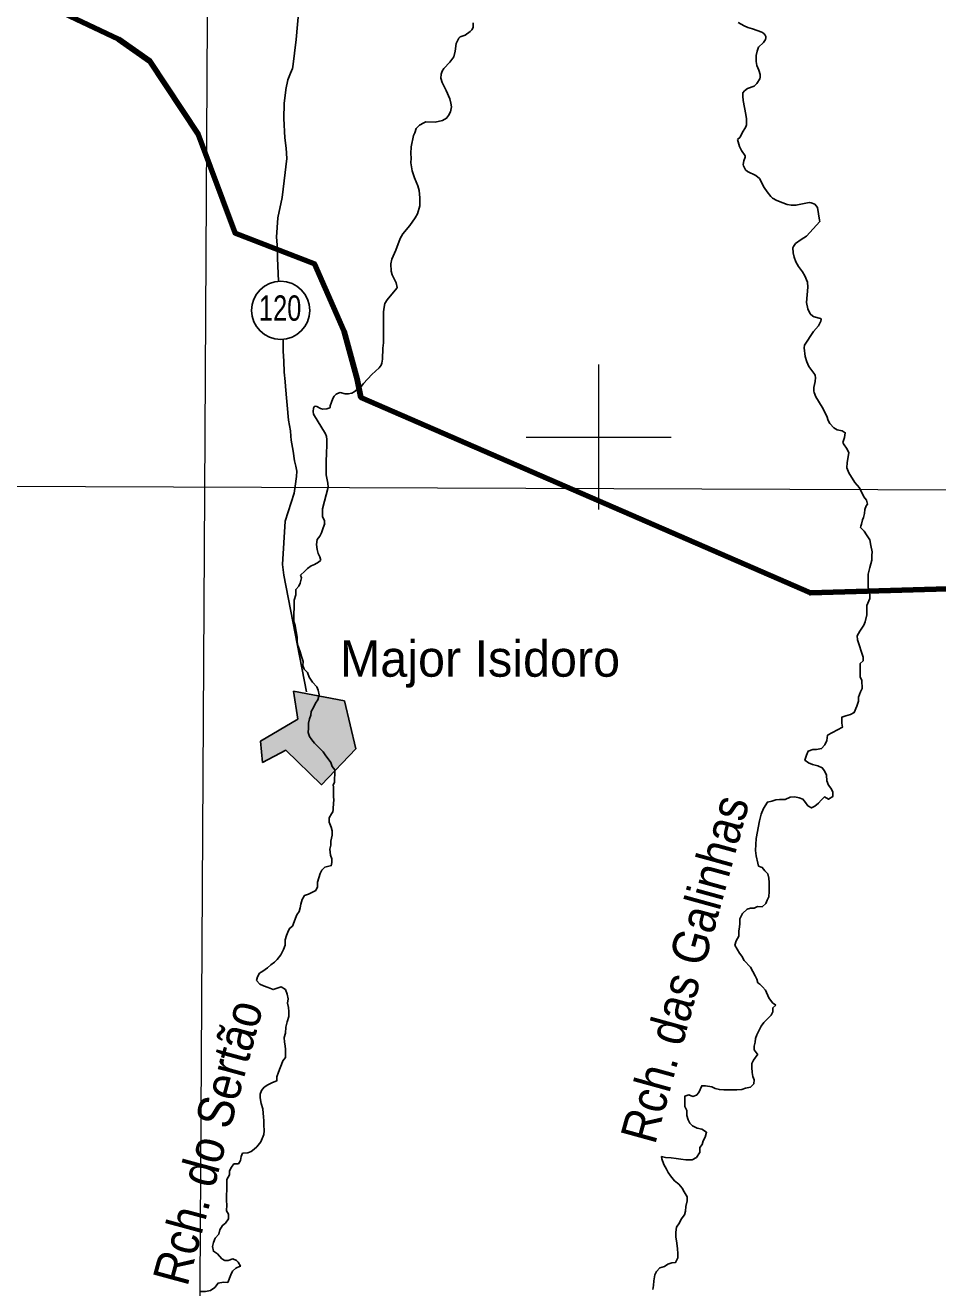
# Model space of a CAD drawing. Extents: x 553962 to 842807, y 8883888 to 9032388.
# Drawn here: x 717089 to 729677, y 8938264 to 8955681 of the extents above; entities that cross this region are included whole.
import ezdxf
from ezdxf.enums import TextEntityAlignment as Align

# ---------------------------------------------------------------- set-up
doc = ezdxf.new("R2010")
doc.units = 0
doc.header["$LTSCALE"] = 200
for name, color, linetype, lineweight in [('1', 7, 'Continuous', 13), ('12', 7, 'Continuous', 25), ('2', 7, 'Continuous', 13), ('21', 7, 'Continuous', 25), ('24', 7, 'Continuous', 25), ('48', 7, 'Continuous', 25), ('9', 7, 'Continuous', 90)]:
    doc.layers.add(name, color=color, linetype=linetype, lineweight=lineweight)
doc.layers.add('41', color=7, linetype='Continuous')
doc.layers.add('49', color=7, linetype='Continuous')

msp = doc.modelspace()

# ---------------------------------------------------------------- hatches: boundary and pattern name
at = {"layer": '21'}
msp.add_hatch(color=256, dxfattribs=at).paths.add_polyline_path([(720787.1, 8946496.4), (720850.6, 8946110.2), (720334.5, 8945806.5), (720363, 8945511.1), (720684.9, 8945680.2), (721175.9, 8945203.6), (721647.6, 8945700.8), (721491.5, 8946358.8)])

# ---------------------------------------------------------------- linework, layer by layer
at = {"layer": '1'}
msp.add_line((565315.3, 8949866.8), (791497.7, 8949052.2), dxfattribs=at)
msp.add_lwpolyline([(719978.9, 9023574.5), (719561.6, 8949232.2), (719215.6, 8890710.6)], dxfattribs=at)
at = {"layer": '12'}
for points in [[(720615.2, 8959855.5), (720600.9, 8959695.2), (720597, 8959505.1), (720630.5, 8959292.2), (720652.8, 8959055), (720632.1, 8958659.5), (720635, 8958462), (720656.1, 8958337.2), (720700.8, 8958191.8), (720743.2, 8958010.9), (720791.1, 8957885.8), (720852.6, 8957752.9), (720877.2, 8957688.2), (720888, 8957623.8), (720908.9, 8957434.4), (720919.8, 8957236.9), (720915.8, 8956822.8), (720917.5, 8956475.5), (720890.2, 8956243.7), (720885.8, 8956166.3), (720886.8, 8956088.9), (720868.9, 8955947.1), (720826.5, 8955484.8)], [(720826.5, 8955484.8), (720782.3, 8955108.3), (720776.9, 8955086.2), (720746.1, 8955018.2), (720711.5, 8954926.2), (720684.2, 8954796.2)], [(720684.2, 8954796.2), (720682.7, 8954789), (720658.4, 8954603.2), (720655.8, 8954395.5), (720668.3, 8954128.7), (720687.2, 8953986.8), (720697.4, 8953841), (720660.5, 8953536.3)], [(720660.5, 8953536.3), (720632.3, 8953303.6), (720574.4, 8953024), (720557, 8952757.4), (720570, 8952598.7), (720569.9, 8952467.6), (720580.3, 8952151.6)], [(720644.9, 8951350), (720646.6, 8951317.5), (720645, 8951184.2), (720655.2, 8951046.6), (720660.7, 8950896.5), (720676.6, 8950767.3), (720679.5, 8950698.6), (720720, 8950234.3), (720748.8, 8950083.7), (720750.6, 8950010.8), (720756.6, 8949959.2), (720786.4, 8949804.4), (720801.7, 8949671.1), (720822.7, 8949598), (720833.3, 8949529.3), (720830.9, 8949456.4), (720814.3, 8949323), (720797.8, 8949224.2)], [(720797.8, 8949224.2), (720675.5, 8948838), (720637.7, 8948242.1), (720657.5, 8948094.3), (720969.8, 8946485.6)]]:
    msp.add_lwpolyline(points, dxfattribs=at)
at = {"layer": '2'}
for p, q in [((725000, 8949000), (725000, 8951000)), ((724000, 8950000), (726000, 8950000))]:
    msp.add_line(p, q, dxfattribs=at)
at = {"layer": '21'}
msp.add_lwpolyline([(720787.1, 8946496.4), (720850.6, 8946110.2), (720334.5, 8945806.5), (720363, 8945511.1), (720684.9, 8945680.2), (721175.9, 8945203.6), (721647.6, 8945700.8), (721491.5, 8946358.8)], close=True, dxfattribs=at)
at = {"layer": '24'}
for points in [[(723268.2, 8955716.3), (723268.6, 8955650.3), (723248.6, 8955617.4), (723227.3, 8955595.2), (723158.6, 8955542.2), (723090.3, 8955522.8), (723070.2, 8955504.9), (723034.7, 8955430.1), (723019.9, 8955323.4), (723000.2, 8955243.4), (722947.9, 8955171.3), (722862.3, 8955086.3), (722838.4, 8955046.7), (722824.2, 8955008.1), (722820.7, 8954949.3), (722838.2, 8954891), (722897.7, 8954782.5), (722948.3, 8954663.9), (722961.8, 8954604.8), (722967, 8954553.5), (722961.1, 8954509.7), (722954.3, 8954487.2), (722929.7, 8954436.7), (722902.1, 8954398.9), (722845.5, 8954368.8), (722742.5, 8954343.8), (722614.1, 8954347.3), (722585.1, 8954336.2), (722525.4, 8954301.6), (722481.1, 8954255.8), (722462.5, 8954199.1), (722445.9, 8954162.3), (722412.2, 8954002), (722407.1, 8953910.7), (722412.4, 8953847.7), (722409.8, 8953784.7), (722428.2, 8953674.3), (722458.8, 8953575.1), (722502.9, 8953464.5), (722521.8, 8953401.6), (722533.8, 8953298.8), (722531.8, 8953188.4), (722498.4, 8953081.4), (722466, 8953022.2), (722392.6, 8952917.1), (722298.6, 8952801.5), (722258.6, 8952737.9), (722201.2, 8952579.7), (722143.9, 8952454), (722134, 8952391.1), (722136.5, 8952288.2), (722149.9, 8952237.2), (722206.1, 8952129.9), (722219.2, 8952064.8), (722214.7, 8952053.4), (722083.3, 8951895.2), (722050.7, 8951840.8)], [(726924.5, 8955721.1), (727005.9, 8955674.6), (727058.1, 8955650.9), (727121.6, 8955633), (727251.3, 8955588.1), (727276.1, 8955567.3), (727294, 8955544.8), (727304.2, 8955524), (727306.2, 8955505.6), (727299.8, 8955484.5), (727272, 8955441.5), (727202.3, 8955379.6), (727184.6, 8955322.6), (727174.2, 8955263.1), (727172.7, 8955178.9), (727182, 8955127.6), (727208.5, 8955063.5), (727226.3, 8955004), (727227.9, 8954963.8), (727223.9, 8954942.9), (727183.3, 8954876.5), (727142.8, 8954841.4), (727051, 8954807.8), (727012.2, 8954776.9), (726988.8, 8954747.1), (726986.1, 8954702), (726991.8, 8954642.6), (727029.4, 8954451.2), (727037.6, 8954391.5), (727037.4, 8954307.6), (727031.1, 8954278.4), (726977.7, 8954195.6), (726949.5, 8954137.9), (726914.5, 8954105.4)], [(726914.5, 8954105.4), (726943.9, 8954009.4), (726971.5, 8953953.1), (727019.4, 8953879.4), (727019.2, 8953862.8), (727001.3, 8953810), (726991.8, 8953758.3), (726997.2, 8953739.6), (727026.4, 8953688.1), (727051.3, 8953661.4), (727167.7, 8953608.6), (727215.9, 8953567.3), (727283.6, 8953443.9), (727321.5, 8953383.8), (727372, 8953318.6), (727397.4, 8953296.8), (727457.8, 8953263.4), (727538.1, 8953229.5), (727597.9, 8953210.3), (727657.4, 8953197.9), (727720.8, 8953198.2), (727904.2, 8953237.2), (727929, 8953233), (727979.5, 8953210.9), (728019.3, 8953165.7), (728045.7, 8952992.6), (728052.3, 8952973)], [(728052.3, 8952973), (727864.1, 8952769.2), (727793.8, 8952726.6), (727714, 8952669.4), (727685.5, 8952629), (727679.1, 8952610.4), (727680.9, 8952542.7), (727696, 8952483), (727718, 8952419), (727757.4, 8952350.7), (727810.1, 8952278.7), (727843.8, 8952222.5), (727880.4, 8952138.2), (727886.1, 8952068.9), (727868, 8951855.6), (727886.6, 8951768.9), (727917.6, 8951701.7), (727953.7, 8951666), (727971.5, 8951657.5), (728059.2, 8951635.3), (728067.2, 8951629.9), (728070.5, 8951619.7), (728065.6, 8951598.7), (728032.7, 8951533.3), (727962.4, 8951454.6), (727839.5, 8951269.9), (727832.7, 8951229.1), (727845.7, 8951109.5), (727868.8, 8951037.2), (727900.2, 8950972.9), (727980.7, 8950863.7), (727986.6, 8950849.9), (727988.4, 8950820.9), (727984.7, 8950765.2), (727967.7, 8950684.6), (727966.2, 8950633.4), (727970.7, 8950612.8), (727995.9, 8950553.3), (728084, 8950413), (728146, 8950288.8), (728166.5, 8950228.6), (728190.4, 8950188.3), (728241.6, 8950126.4), (728291.3, 8950100.9), (728357.7, 8950086.8), (728400.8, 8950059.1), (728388.3, 8949995.5), (728368.3, 8949923.4), (728374.6, 8949907.3), (728428.1, 8949834.8), (728450.3, 8949782.8), (728425.1, 8949647.1), (728421, 8949575.3), (728450.8, 8949507.4), (728532.8, 8949374.5), (728598.3, 8949300.4), (728656.5, 8949177.3)], [(722050.7, 8951840.8), (722038.6, 8951793.3), (722030.8, 8951726.5), (722032.3, 8951398.8), (722028.7, 8951299.8), (722021.7, 8951225.2), (722016.1, 8951074.9), (722008, 8951019.3), (722000.1, 8950992.6), (721969, 8950952.7), (721869.3, 8950860.9), (721753, 8950739.2), (721728.9, 8950700.5), (721627.2, 8950625.8), (721594.7, 8950607.3), (721543.8, 8950594), (721500.2, 8950594.2), (721433.2, 8950614.3), (721396.2, 8950601.1), (721377.1, 8950590.3), (721351, 8950564.9), (721332.8, 8950532.1), (721297.2, 8950432.1), (721294.4, 8950408.3), (721289.9, 8950402.2), (721248.6, 8950389.7), (721192.8, 8950385.5), (721162.4, 8950393.5), (721112.3, 8950419.6), (721087.2, 8950423.9), (721075.9, 8950419.2), (721066.9, 8950399.9), (721059.7, 8950351.2), (721065.8, 8950315.3), (721229.4, 8950044.8), (721245.2, 8950008.3), (721250.1, 8949966.3)], [(721250.1, 8949966.3), (721250.2, 8949871.2), (721250.2, 8949871.2), (721243.6, 8949796.7), (721237.8, 8949646.3), (721241.5, 8949480.6), (721262.5, 8949362.2), (721267.9, 8949307.1), (721191.4, 8949010.2)], [(728656.5, 8949177.3), (728694.1, 8949128.8), (728707.6, 8949076.1), (728689.3, 8949050.9), (728673.1, 8949000.2), (728664.5, 8948946.7), (728650.8, 8948890.9), (728640, 8948857.9), (728623.6, 8948797), (728615.5, 8948769.1), (728612.7, 8948751.6)], [(721191.4, 8949010.2), (721191, 8948954.2), (721190.6, 8948903.3), (721215.6, 8948842), (721218.6, 8948805.4)], [(721219.8, 8948809.2), (721199.7, 8948745.4), (721173.8, 8948679.3), (721153.2, 8948633.6), (721114.3, 8948584.8), (721107.6, 8948519.8), (721114.3, 8948450.3), (721131.2, 8948394.4), (721151.2, 8948348.5), (721164.9, 8948297.2)], [(728612.7, 8948751.6), (728660.2, 8948703.4), (728695.4, 8948652.3), (728740.7, 8948580.7), (728755.4, 8948504.2), (728770.1, 8948417.6), (728769.8, 8948366.6), (728769.3, 8948300.4), (728738.1, 8948198.8), (728717.1, 8948107.2), (728716.5, 8948015.6), (728715.9, 8947929), (728740.6, 8947821.9), (728740.2, 8947771), (728698.8, 8947674.5), (728698.3, 8947603.2), (728698, 8947547.2), (728677, 8947450.6), (728656.3, 8947404.9), (728599.8, 8947323.7), (728563.7, 8947257.7), (728568.4, 8947201.7), (728648.1, 8946961.9), (728647.8, 8946910.9), (728606.8, 8946875.6), (728606.5, 8946824.6), (728605.9, 8946743.2), (728605.6, 8946692.2), (728630.7, 8946641.2), (728635, 8946529.1), (728609.2, 8946483.4), (728583.3, 8946412.3), (728582.9, 8946356.3), (728562.1, 8946285.1), (728525.9, 8946198.8), (728474.8, 8946173.6), (728408.6, 8946153.6), (728352.5, 8946133.6), (728351.9, 8946052.1), (728361.7, 8945996.1), (728366, 8945992.5)], [(721162.8, 8948295.4), (721135.4, 8948272.2), (721079.2, 8948242), (721033.3, 8948221.9), (720982.2, 8948186.6), (720946.4, 8948151.1), (720887.8, 8948093.3)], [(720886.8, 8948096.7), (720898.2, 8948057.6), (720882.5, 8947986.4), (720861.8, 8947940.7), (720820.8, 8947895.1), (720820.3, 8947823.8), (720799.5, 8947747.6), (720798.7, 8947640.7), (720793.1, 8947569.4), (720792.8, 8947518.5), (720792.4, 8947457.4), (720812.3, 8947401.2), (720827, 8947319.7), (720841.7, 8947238.1), (720841.4, 8947187.2), (720846.1, 8947136.2), (720861, 8947085.2), (720881, 8947039.2), (720900.9, 8946972.9), (720920.8, 8946901.5), (720920.4, 8946850.6), (720935.3, 8946799.6), (720980.8, 8946753.5), (721005.7, 8946687.1), (721051.1, 8946620.6), (721111.6, 8946554.1), (721131.6, 8946508.1), (721141.3, 8946441.8), (721125.6, 8946375.7), (721094.8, 8946330.1), (721063.9, 8946269.2), (721033, 8946213.3), (721027.5, 8946162.4), (721011.9, 8946111.6), (720996.2, 8946050.6), (720995.8, 8945984.4), (720990.3, 8945923.3), (721010.2, 8945867.2), (721040.4, 8945821.2), (721080.8, 8945775.1), (721116.2, 8945739.2), (721156.6, 8945698.2), (721197, 8945657.3), (721237.2, 8945601), (721267.5, 8945560.1)], [(728361.7, 8945996.1), (728157.5, 8945885.3), (728146.8, 8945814.1), (728121, 8945753.1), (728074.9, 8945702.5), (728003.6, 8945687.6), (727952.7, 8945687.9), (727891.5, 8945667.9), (727865.7, 8945612.1), (727844.9, 8945540.9), (727895.5, 8945505), (727951.3, 8945484.2), (728022.4, 8945463.4), (728083.2, 8945437.6), (728113.5, 8945396.7), (728143.5, 8945335.4), (728148.1, 8945259), (728168, 8945197.7), (728203.3, 8945156.8), (728228.4, 8945105.7), (728228, 8945039.5), (728171.8, 8945004.2), (728116, 8945035.1), (728069.9, 8944989.6), (728034.1, 8944949), (727982.9, 8944908.6), (727937, 8944883.4), (727886.3, 8944914.3), (727851, 8944960.3), (727815.8, 8945006.4), (727765, 8945022), (727704.1, 8945037.6), (727643, 8945032.9), (727571.6, 8944997.7), (727495.3, 8944998.2), (727444.4, 8944993.4), (727388.3, 8944978.4), (727327.2, 8944963.6), (727273, 8944875.7), (727239.5, 8944797.4), (727239.5, 8944797.4), (727217.1, 8944704.3), (727172.4, 8944462.1)], [(721267.5, 8945560.1), (721302.7, 8945508.9), (721322.7, 8945452.8), (721358, 8945406.8), (721357.6, 8945345.6), (721357.2, 8945289.6), (721356.8, 8945233.6), (721336.6, 8945202.4)], [(721333.1, 8944831.8), (721314, 8944802.2), (721283.1, 8944746.3), (721282.7, 8944685.2), (721307.7, 8944618.9), (721322.6, 8944567.9), (721322.1, 8944506.8), (721306.3, 8944425.4), (721305.9, 8944369.4), (721290.3, 8944313.4), (721299.9, 8944231.9), (721319.9, 8944180.8), (721319.5, 8944129.9), (721309.9, 8944083.2)], [(727172.4, 8944462.1), (727164.9, 8944294.4), (727172.4, 8944223.6), (727194.7, 8944123), (727205.5, 8944081.4), (727256.2, 8944060.7), (727291.5, 8944014.6), (727331.9, 8943973.7), (727346.8, 8943912.4), (727351.5, 8943856.4), (727351.1, 8943800.4), (727350.6, 8943729.1), (727345, 8943657.8), (727324.3, 8943612.1), (727303.7, 8943566.4), (727252.5, 8943520.9), (727191.5, 8943521.3), (727145.6, 8943501.2), (727094.7, 8943501.5), (727048.8, 8943486.5), (726982.3, 8943425.8), (726946.2, 8943354.7), (726945.7, 8943288.5), (726940.3, 8943237.7), (726934.9, 8943186.8), (726934.4, 8943115.5), (726898.3, 8943049.5), (726877.6, 8942988.5), (726942.9, 8942881.2), (726973.2, 8942840.2), (727008.3, 8942778.9), (727094.2, 8942686.7), (727159.5, 8942569.2), (727179.5, 8942523.2), (727194.4, 8942472.2)], [(721311.4, 8944090.8), (721222.4, 8944064.3), (721181.5, 8944023.8), (721155.7, 8943978.2), (721140.1, 8943917.2), (721119.3, 8943861.3), (721118.9, 8943795.1), (721098.2, 8943744.3), (721052.2, 8943719.1), (720996.1, 8943694), (720940, 8943673.9), (720909.1, 8943618.1), (720888.3, 8943557.1), (720882.9, 8943506.2), (720867.3, 8943455.4), (720836.5, 8943409.8), (720815.8, 8943364.1), (720800.2, 8943313.2), (720774.3, 8943252.3), (720733.5, 8943222), (720712.8, 8943171.2), (720692.1, 8943125.5), (720676.4, 8943064.5), (720675.9, 8942988.1), (720650.1, 8942932.2), (720613.9, 8942856.1), (720562.6, 8942790.2), (720526.8, 8942754.7), (720475.7, 8942719.4), (720429.6, 8942678.9), (720368.3, 8942633.5), (720322.3, 8942603.2), (720291.4, 8942552.5), (720280.9, 8942501.6), (720326.3, 8942450.4), (720377, 8942429.8), (720437.9, 8942403.9), (720508.9, 8942378), (720565, 8942398), (720621, 8942413), (720676.7, 8942377), (720701.7, 8942315.7), (720716.5, 8942249.4), (720706, 8942188.4), (720720.8, 8942132.3), (720725.5, 8942076.2), (720725, 8942004.9), (720704.2, 8941933.8), (720683.3, 8941857.5), (720677.7, 8941776.1), (720662, 8941715.1), (720666.7, 8941653.9), (720676.5, 8941602.9), (720681.2, 8941552), (720680.8, 8941501.1), (720680.4, 8941440), (720644.5, 8941394.3), (720623.8, 8941343.6), (720603.2, 8941297.8), (720582.4, 8941236.9), (720561.6, 8941175.9), (720561.2, 8941119.9), (720500, 8941094.8), (720433.7, 8941064.6), (720382.6, 8941029.3), (720346.7, 8940983.7), (720331.1, 8940932.9), (720330.7, 8940881.9), (720345.5, 8940805.5), (720365.3, 8940734), (720370, 8940672.9), (720374.7, 8940621.9), (720379.4, 8940565.9), (720379, 8940509.9), (720383.5, 8940428.4), (720378.1, 8940377.5), (720336.7, 8940275.9), (720285.4, 8940210), (720244.5, 8940174.6), (720203.6, 8940144.3), (720157.6, 8940124.2), (720086.4, 8940119.6), (720065.7, 8940073.9), (720060.3, 8940017.9), (720029.4, 8939972.2), (719968.4, 8939972.6), (719932.5, 8939927), (719906.7, 8939876.2), (719906.3, 8939820.2), (719870.3, 8939759.3), (719869.9, 8939703.3), (719869.3, 8939611.7), (719863.7, 8939545.5), (719863.2, 8939464), (719867.9, 8939408), (719867.3, 8939326.5), (719892.4, 8939280.5), (719892, 8939214.3), (719850.8, 8939153.5), (719810, 8939123.2), (719773.9, 8939062.3)], [(727194.4, 8942472.2), (727224.8, 8942451.7), (727260.1, 8942415.8), (727300.5, 8942369.7), (727345.5, 8942262.5), (727395.9, 8942196), (727441.4, 8942160.1), (727443.2, 8942160.1)], [(727441.4, 8942160.1), (727400.5, 8942124.7), (727400.1, 8942068.7), (727379.5, 8942023), (727328.2, 8941972.3), (727277, 8941921.7), (727241.1, 8941871), (727205, 8941800), (727179.2, 8941754.3), (727163.6, 8941703.5), (727158.2, 8941652.6), (727142.6, 8941596.7), (727142.2, 8941545.7), (727187.6, 8941489.4), (727193.7, 8941485.1)], [(727194.1, 8941484.8), (727136.1, 8941403.2), (727110.4, 8941357.5), (727110, 8941301.5), (727114.6, 8941235.3), (727124.4, 8941179.2), (727144.4, 8941133.2), (727139, 8941077.2), (727092.9, 8941031.7), (727026.7, 8941016.8), (726975.7, 8940996.8), (726904.4, 8940992.1), (726853.6, 8940992.4), (726792.5, 8940992.8), (726726.4, 8940993.2), (726665.4, 8940998.7), (726604.5, 8941014.3), (726558.9, 8941035), (726472.5, 8941050.8), (726421.7, 8941051.1), (726380.3, 8940959.7), (726349.5, 8940919.1), (726298.6, 8940904.2), (726242.8, 8940924.9), (726186.7, 8940904.8), (726186.2, 8940833.6), (726185.7, 8940762.3), (726215.9, 8940711.2), (726215.4, 8940639.9), (726235.3, 8940578.6), (726255.3, 8940532.7), (726295.8, 8940496.8), (726356.6, 8940465.9), (726422.6, 8940450.2), (726488.4, 8940409), (726467.6, 8940343), (726441.8, 8940292.2), (726426.2, 8940241.4), (726395.4, 8940200.8), (726394.9, 8940125.5)], [(725866.7, 8940074.6), (725866.7, 8940073.8), (725872.8, 8940040.7), (725897.7, 8939964.2), (725932.8, 8939897.8), (725957.9, 8939851.8), (725988.1, 8939805.8), (726043.6, 8939739.2), (726104.3, 8939693), (726149.7, 8939636.7), (726179.9, 8939585.6), (726220.1, 8939519.2), (726219.7, 8939463.2), (726203.9, 8939386.9), (726198.4, 8939320.7), (726182.8, 8939269.9), (726136.6, 8939209.1), (726115.9, 8939158.2), (726074.8, 8939097.4), (726064.2, 8939031.3), (726063.7, 8938960), (726073.5, 8938909), (726088, 8938807.1), (726092.6, 8938730.6), (726092.2, 8938674.6), (726061.2, 8938613.7), (726010.4, 8938608.9), (725954.3, 8938588.9), (725908.3, 8938558.6), (725842, 8938538.7), (725795.9, 8938488)], [(726388.5, 8940126.2), (726348.7, 8940058.5), (726287.4, 8940028.3), (726201, 8940028.9), (726134.9, 8940039.4), (726068.8, 8940044.9), (725997.7, 8940055.6), (725921.5, 8940061.1), (725866.7, 8940073.8), (725866.7, 8940073.8)], [(719773.9, 8939062.3), (719758.2, 8939001.2), (719707, 8938945.6), (719686.3, 8938889.7), (719670.6, 8938833.7), (719685.4, 8938767.4), (719741.1, 8938731.5), (719801.7, 8938664.9), (719844, 8938640.7), (719890.2, 8938638.6), (719890.2, 8938638.6)], [(719890.2, 8938638.6), (719953.8, 8938664.2), (720004.3, 8938640.4), (720024.2, 8938614.6), (720058.9, 8938563), (720061.4, 8938559.7)], [(720060.8, 8938559.8), (720055.8, 8938559.8), (719994.6, 8938534.7), (719948.5, 8938494.2), (719922.7, 8938443.5), (719881.3, 8938336.8), (719825.4, 8938342.2), (719749, 8938327.4), (719702.8, 8938266.6), (719646.6, 8938226.2), (719575.3, 8938211.3), (719495.9, 8938211.8)], [(725795.9, 8938488), (725775.3, 8938442.3), (725759.4, 8938360.9), (725753.9, 8938294.8), (725748.4, 8938238.8)]]:
    msp.add_lwpolyline(points, dxfattribs=at)
msp.add_spline([(721338.8, 8945205.7), (721343, 8945051.6), (721343, 8944957), (721332, 8944830.1)], degree=3, dxfattribs=at)
at = {"layer": '48'}
msp.add_circle((720612.5, 8951747.7), 401.3, dxfattribs=at)
at = {"layer": '9'}
msp.add_lwpolyline([(717295.3, 8959630.3), (717636.9, 8956393.6), (717537.2, 8955887), (718376.1, 8955487), (718808.6, 8955185.8), (719472.1, 8954177.6), (719984.6, 8952814.2), (721077.3, 8952390.4), (721486.8, 8951456.6), (721666.8, 8950799.8), (721718.4, 8950547.1), (727920.4, 8947850.3), (733274.5, 8948007.9), (737635.8, 8948628.8)], dxfattribs=at)

# ---------------------------------------------------------------- texts
at = {"layer": '41'}
msp.add_text('Major Isidoro', height=500, dxfattribs=at).set_placement((721429.9, 8946693.7))
at = {"layer": '48', "width": 0.75}
msp.add_text('120', height=350, dxfattribs=at).set_placement((720604.8, 8951604.3), align=Align.CENTER)
at = {"layer": '49', "width": 0.9}
for s, rotation, p in [('Rch. das Galinhas', 74.592, (726429.3, 8942595.9)), ('Rch. do Sertão', 74.808, (719849.9, 8940205))]:
    msp.add_text(s, height=500, rotation=rotation, dxfattribs=at).set_placement(p, align=Align.CENTER)

doc.saveas('drawing.dxf')
